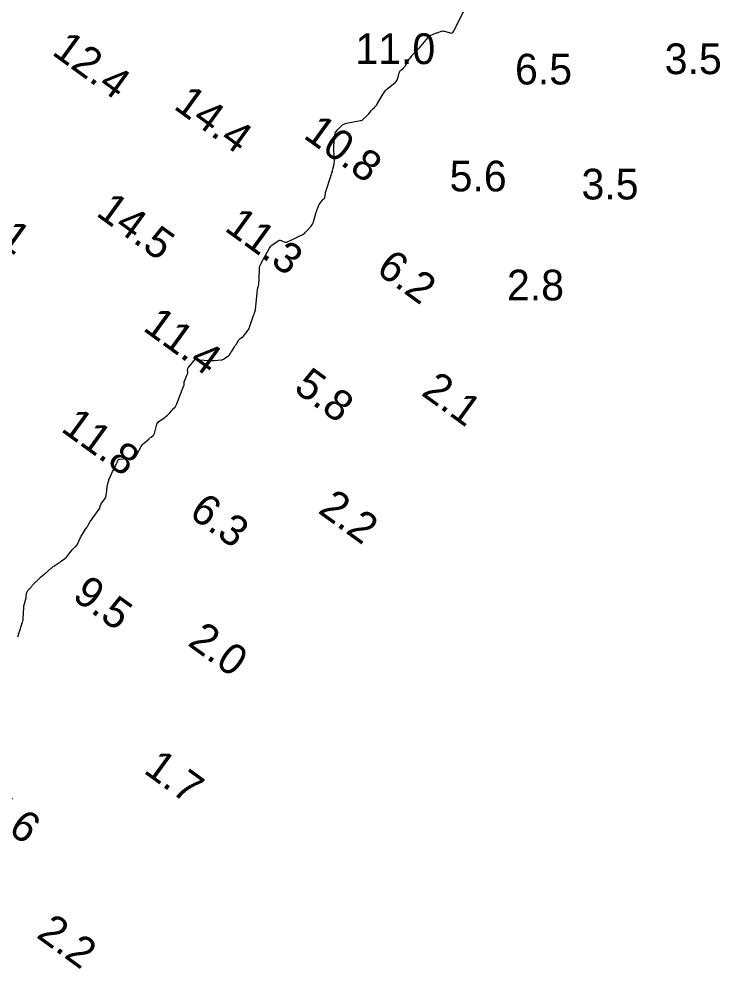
# Model space of a CAD drawing. Extents: x 815352 to 820877, y 582403 to 597439.
# Drawn here: x 819635.6 to 819749.8, y 588145.1 to 588299.8 of the extents above; entities that cross this region are included whole.
import ezdxf

# ---------------------------------------------------------------- set-up
doc = ezdxf.new("R2010")
doc.units = 0
doc.layers.add('V-CONT-EL12', color=7, linetype='Continuous')
doc.layers.add('V-TOPO-SOUN', color=7, linetype='Continuous')

msp = doc.modelspace()

# ---------------------------------------------------------------- linework, layer by layer
at = {"layer": 'V-CONT-EL12'}
msp.add_lwpolyline([(819635.41, 588199.16), (819635.68, 588200.06), (819635.74, 588200.23), (819635.79, 588200.4), (819635.85, 588200.57), (819635.9, 588200.74), (819636.12, 588201.43), (819636.17, 588201.6), (819636.21, 588201.78), (819636.24, 588201.96), (819636.25, 588202.13), (819636.35, 588203.94), (819636.37, 588204.1), (819636.39, 588204.25), (819636.42, 588204.4), (819636.46, 588204.55), (819636.64, 588205.17), (819636.68, 588205.3), (819636.71, 588205.44), (819636.74, 588205.57), (819636.76, 588205.71), (819636.83, 588206.25), (819636.86, 588206.39), (819636.91, 588206.51), (819636.97, 588206.63), (819637.05, 588206.74), (819637.54, 588207.29), (819637.63, 588207.39), (819637.72, 588207.49), (819637.81, 588207.59), (819637.9, 588207.69), (819638.34, 588208.13), (819638.4, 588208.19), (819638.46, 588208.26), (819638.53, 588208.32), (819638.59, 588208.39), (819638.84, 588208.65), (819638.91, 588208.71), (819638.97, 588208.77), (819639.04, 588208.83), (819639.11, 588208.89), (819639.89, 588209.54), (819640, 588209.64), (819640.12, 588209.74), (819640.23, 588209.84), (819640.35, 588209.94), (819640.8, 588210.35), (819640.92, 588210.45), (819641.03, 588210.55), (819641.16, 588210.64), (819641.28, 588210.72), (819641.93, 588211.13), (819642.07, 588211.22), (819642.21, 588211.31), (819642.34, 588211.41), (819642.47, 588211.51), (819642.99, 588211.91), (819643.12, 588212.01), (819643.24, 588212.12), (819643.35, 588212.24), (819643.46, 588212.36), (819644.27, 588213.34), (819644.32, 588213.4), (819644.37, 588213.46), (819644.43, 588213.52), (819644.48, 588213.57), (819644.75, 588213.85), (819644.79, 588213.88), (819644.82, 588213.91), (819644.85, 588213.95), (819644.88, 588213.98), (819645.01, 588214.11), (819645.04, 588214.15), (819645.07, 588214.18), (819645.09, 588214.22), (819645.11, 588214.26), (819645.56, 588215.23), (819645.64, 588215.4), (819645.73, 588215.57), (819645.82, 588215.74), (819645.92, 588215.9), (819646.44, 588216.72), (819646.53, 588216.86), (819646.61, 588217), (819646.7, 588217.14), (819646.78, 588217.28), (819647.12, 588217.85), (819647.2, 588217.99), (819647.29, 588218.13), (819647.38, 588218.26), (819647.48, 588218.4), (819648.63, 588219.96), (819648.67, 588220.03), (819648.71, 588220.1), (819648.74, 588220.17), (819648.77, 588220.25), (819648.86, 588220.56), (819648.88, 588220.63), (819648.91, 588220.71), (819648.95, 588220.78), (819648.99, 588220.84), (819649.58, 588221.69), (819649.66, 588221.83), (819649.73, 588221.98), (819649.77, 588222.14), (819649.8, 588222.3), (819649.87, 588222.97), (819649.89, 588223.14), (819649.91, 588223.31), (819649.94, 588223.47), (819649.97, 588223.64), (819650.1, 588224.33), (819650.14, 588224.5), (819650.19, 588224.66), (819650.24, 588224.83), (819650.31, 588224.98), (819650.67, 588225.75), (819650.75, 588225.93), (819650.84, 588226.11), (819650.92, 588226.29), (819651.01, 588226.46), (819651.57, 588227.62), (819651.59, 588227.66), (819651.61, 588227.71), (819651.63, 588227.76), (819651.65, 588227.81), (819651.73, 588228), (819651.76, 588228.04), (819651.79, 588228.07), (819651.83, 588228.09), (819651.88, 588228.1), (819653.87, 588228.28), (819654.16, 588228.34), (819654.41, 588228.46), (819654.62, 588228.64), (819654.79, 588228.89), (819655.49, 588230.17), (819655.6, 588230.34), (819655.72, 588230.5), (819655.85, 588230.65), (819656, 588230.79), (819656.76, 588231.46), (819656.84, 588231.53), (819656.92, 588231.59), (819657.01, 588231.66), (819657.09, 588231.73), (819657.42, 588231.99), (819657.49, 588232.06), (819657.55, 588232.14), (819657.6, 588232.23), (819657.63, 588232.32), (819657.97, 588233.59), (819658.05, 588233.82), (819658.17, 588234.03), (819658.32, 588234.21), (819658.51, 588234.37), (819659.37, 588234.98), (819659.57, 588235.13), (819659.77, 588235.3), (819659.96, 588235.47), (819660.14, 588235.66), (819660.83, 588236.42), (819661, 588236.62), (819661.14, 588236.83), (819661.26, 588237.05), (819661.36, 588237.28), (819662.44, 588240.13), (819662.46, 588240.18), (819662.47, 588240.24), (819662.48, 588240.3), (819662.48, 588240.36), (819662.48, 588240.59), (819662.48, 588240.65), (819662.49, 588240.71), (819662.51, 588240.77), (819662.53, 588240.82), (819663, 588241.94), (819663.04, 588242.02), (819663.06, 588242.11), (819663.07, 588242.2), (819663.06, 588242.29), (819663.04, 588242.65), (819663.04, 588242.74), (819663.06, 588242.82), (819663.1, 588242.9), (819663.14, 588242.98), (819664.33, 588244.45), (819664.37, 588244.48), (819664.41, 588244.5), (819664.45, 588244.5), (819664.5, 588244.48), (819664.7, 588244.39), (819664.75, 588244.37), (819664.8, 588244.35), (819664.86, 588244.34), (819664.91, 588244.33), (819666.49, 588244.19), (819666.72, 588244.18), (819666.95, 588244.17), (819667.19, 588244.17), (819667.42, 588244.19), (819668.49, 588244.28), (819668.65, 588244.3), (819668.8, 588244.35), (819668.94, 588244.41), (819669.08, 588244.5), (819669.74, 588245), (819669.8, 588245.05), (819669.85, 588245.1), (819669.89, 588245.15), (819669.93, 588245.21), (819670.08, 588245.47), (819670.12, 588245.53), (819670.16, 588245.6), (819670.19, 588245.66), (819670.23, 588245.72), (819670.62, 588246.33), (819670.7, 588246.46), (819670.78, 588246.58), (819670.86, 588246.7), (819670.94, 588246.82), (819671.41, 588247.54), (819671.45, 588247.61), (819671.5, 588247.66), (819671.56, 588247.71), (819671.62, 588247.76), (819671.89, 588247.93), (819671.95, 588247.97), (819672.01, 588248.02), (819672.07, 588248.07), (819672.12, 588248.13), (819672.76, 588248.93), (819672.88, 588249.09), (819672.98, 588249.25), (819673.07, 588249.42), (819673.14, 588249.61), (819673.86, 588251.68), (819673.88, 588251.75), (819673.9, 588251.82), (819673.93, 588251.89), (819673.95, 588251.96), (819674.03, 588252.24), (819674.05, 588252.32), (819674.07, 588252.39), (819674.08, 588252.46), (819674.09, 588252.53), (819674.43, 588255.69), (819674.44, 588255.77), (819674.45, 588255.85), (819674.47, 588255.93), (819674.49, 588256.01), (819674.59, 588256.33), (819674.61, 588256.41), (819674.62, 588256.49), (819674.64, 588256.57), (819674.64, 588256.65), (819674.67, 588257.02), (819674.67, 588257.11), (819674.68, 588257.2), (819674.68, 588257.28), (819674.69, 588257.37), (819674.74, 588259.27), (819674.74, 588259.33), (819674.75, 588259.38), (819674.77, 588259.44), (819674.79, 588259.49), (819674.89, 588259.74), (819674.91, 588259.77), (819674.92, 588259.81), (819674.94, 588259.84), (819674.95, 588259.87), (819675.01, 588260), (819675.03, 588260.03), (819675.04, 588260.06), (819675.06, 588260.09), (819675.07, 588260.13), (819675.25, 588260.48), (819675.29, 588260.55), (819675.33, 588260.61), (819675.36, 588260.68), (819675.4, 588260.75), (819676.38, 588262.5), (819676.49, 588262.67), (819676.62, 588262.84), (819676.77, 588262.98), (819676.94, 588263.11), (819677.77, 588263.68), (819677.89, 588263.75), (819678.01, 588263.77), (819678.13, 588263.77), (819678.26, 588263.73), (819678.78, 588263.52), (819678.91, 588263.48), (819679.04, 588263.47), (819679.16, 588263.48), (819679.29, 588263.53), (819680.54, 588264.12), (819680.69, 588264.19), (819680.83, 588264.26), (819680.98, 588264.33), (819681.13, 588264.4), (819681.9, 588264.77), (819681.95, 588264.79), (819682, 588264.83), (819682.04, 588264.86), (819682.08, 588264.9), (819682.24, 588265.08), (819682.27, 588265.12), (819682.31, 588265.16), (819682.35, 588265.2), (819682.39, 588265.25), (819683.16, 588266.09), (819683.29, 588266.25), (819683.4, 588266.42), (819683.49, 588266.6), (819683.55, 588266.8), (819684, 588268.37), (819684.03, 588268.48), (819684.07, 588268.58), (819684.1, 588268.69), (819684.14, 588268.79), (819684.3, 588269.21), (819684.34, 588269.31), (819684.39, 588269.41), (819684.44, 588269.51), (819684.5, 588269.6), (819684.96, 588270.27), (819684.99, 588270.32), (819685.03, 588270.37), (819685.07, 588270.41), (819685.12, 588270.45), (819685.3, 588270.61), (819685.35, 588270.65), (819685.38, 588270.7), (819685.4, 588270.75), (819685.42, 588270.81), (819685.5, 588271.38), (819685.5, 588271.4), (819685.5, 588271.41), (819685.5, 588271.43), (819685.5, 588271.45), (819685.49, 588271.51), (819685.49, 588271.53), (819685.49, 588271.55), (819685.49, 588271.56), (819685.49, 588271.58), (819686.5, 588274.56), (819686.56, 588274.75), (819686.62, 588274.95), (819686.67, 588275.15), (819686.72, 588275.35), (819686.89, 588276.15), (819686.93, 588276.35), (819686.95, 588276.55), (819686.95, 588276.75), (819686.95, 588276.96), (819686.85, 588278.46), (819686.85, 588278.52), (819686.85, 588278.58), (819686.85, 588278.64), (819686.85, 588278.7), (819686.86, 588278.94), (819686.86, 588279), (819686.86, 588279.06), (819686.87, 588279.12), (819686.87, 588279.18), (819687.03, 588280.87), (819687.07, 588281.1), (819687.15, 588281.32), (819687.27, 588281.53), (819687.42, 588281.71), (819688.11, 588282.42), (819688.29, 588282.58), (819688.49, 588282.7), (819688.7, 588282.8), (819688.93, 588282.86), (819691.18, 588283.27), (819691.33, 588283.31), (819691.47, 588283.37), (819691.6, 588283.44), (819691.72, 588283.54), (819692.2, 588283.99), (819692.3, 588284.09), (819692.39, 588284.19), (819692.48, 588284.29), (819692.57, 588284.39), (819692.94, 588284.86), (819693, 588284.95), (819693.07, 588285.03), (819693.15, 588285.1), (819693.23, 588285.18), (819693.54, 588285.47), (819693.61, 588285.55), (819693.68, 588285.63), (819693.75, 588285.71), (819693.81, 588285.8), (819694.88, 588287.61), (819695.05, 588287.87), (819695.24, 588288.11), (819695.45, 588288.34), (819695.69, 588288.55), (819696.84, 588289.5), (819696.99, 588289.63), (819697.1, 588289.79), (819697.19, 588289.96), (819697.26, 588290.14), (819697.5, 588291.06), (819697.55, 588291.18), (819697.61, 588291.3), (819697.68, 588291.4), (819697.78, 588291.49), (819698.19, 588291.83), (819698.29, 588291.92), (819698.38, 588292.02), (819698.47, 588292.12), (819698.54, 588292.24), (819699.14, 588293.26), (819699.17, 588293.31), (819699.21, 588293.36), (819699.24, 588293.41), (819699.28, 588293.46), (819699.5, 588293.71), (819699.51, 588293.72), (819699.52, 588293.74), (819699.53, 588293.75), (819699.53, 588293.76), (819699.55, 588293.82), (819699.56, 588293.83), (819699.57, 588293.84), (819699.58, 588293.85), (819699.59, 588293.86), (819700.5, 588294.79), (819700.66, 588294.96), (819700.81, 588295.12), (819700.95, 588295.28), (819701.1, 588295.45), (819702.18, 588296.76), (819702.19, 588296.77), (819702.21, 588296.79), (819702.22, 588296.8), (819702.23, 588296.82), (819702.28, 588296.88), (819702.3, 588296.91), (819702.33, 588296.94), (819702.43, 588297.08), (819702.45, 588297.11), (819702.48, 588297.13), (819702.51, 588297.15), (819702.54, 588297.16), (819703.29, 588297.45), (819703.43, 588297.5), (819703.56, 588297.55), (819703.69, 588297.59), (819703.83, 588297.64), (819704.36, 588297.82), (819704.5, 588297.86), (819704.63, 588297.87), (819704.76, 588297.86), (819704.9, 588297.83), (819705.79, 588297.55), (819705.97, 588297.52), (819706.12, 588297.55), (819706.25, 588297.64), (819706.36, 588297.79), (819708.22, 588301.4)], dxfattribs=at)

# ---------------------------------------------------------------- texts
at = {"layer": 'V-TOPO-SOUN'}
for s, p in [('12.4 ', (819640.76, 588294.16)), ('14.4 ', (819660.59, 588285.34)), ('10.8 ', (819681.73, 588280.58)), ('12.1 ', (819624.5, 588268.86)), ('14.5 ', (819647.96, 588267.92)), ('11.3 ', (819668.87, 588265.49)), ('6.2', (819693.56, 588258.58)), ('11.4 ', (819655.59, 588249.22)), ('5.8', (819680.14, 588239.32)), ('2.1', (819700.92, 588238.69)), ('11.8 ', (819642.23, 588232.81)), ('2.2', (819684.11, 588219.51)), ('6.3', (819663.08, 588218.92)), ('9.5', (819644.08, 588205.46)), ('2.0', (819662.88, 588197.93)), ('1.7', (819655.7, 588177.15)), ('5.6', (819629.12, 588170.69)), ('2.2', (819638.25, 588150.35))]:
    msp.add_text(s, height=5, rotation=324, dxfattribs=at).set_placement(p)
for s, p in [('11.0 ', (819690.37, 588292.48)), ('3.5', (819740.75, 588290.84)), ('6.5', (819716.37, 588289.16)), ('5.6', (819705.72, 588271.74)), ('3.5', (819727.2, 588270.43)), ('2.8', (819715.06, 588253.99))]:
    msp.add_text(s, height=5, dxfattribs=at).set_placement(p)

doc.saveas('drawing.dxf')
